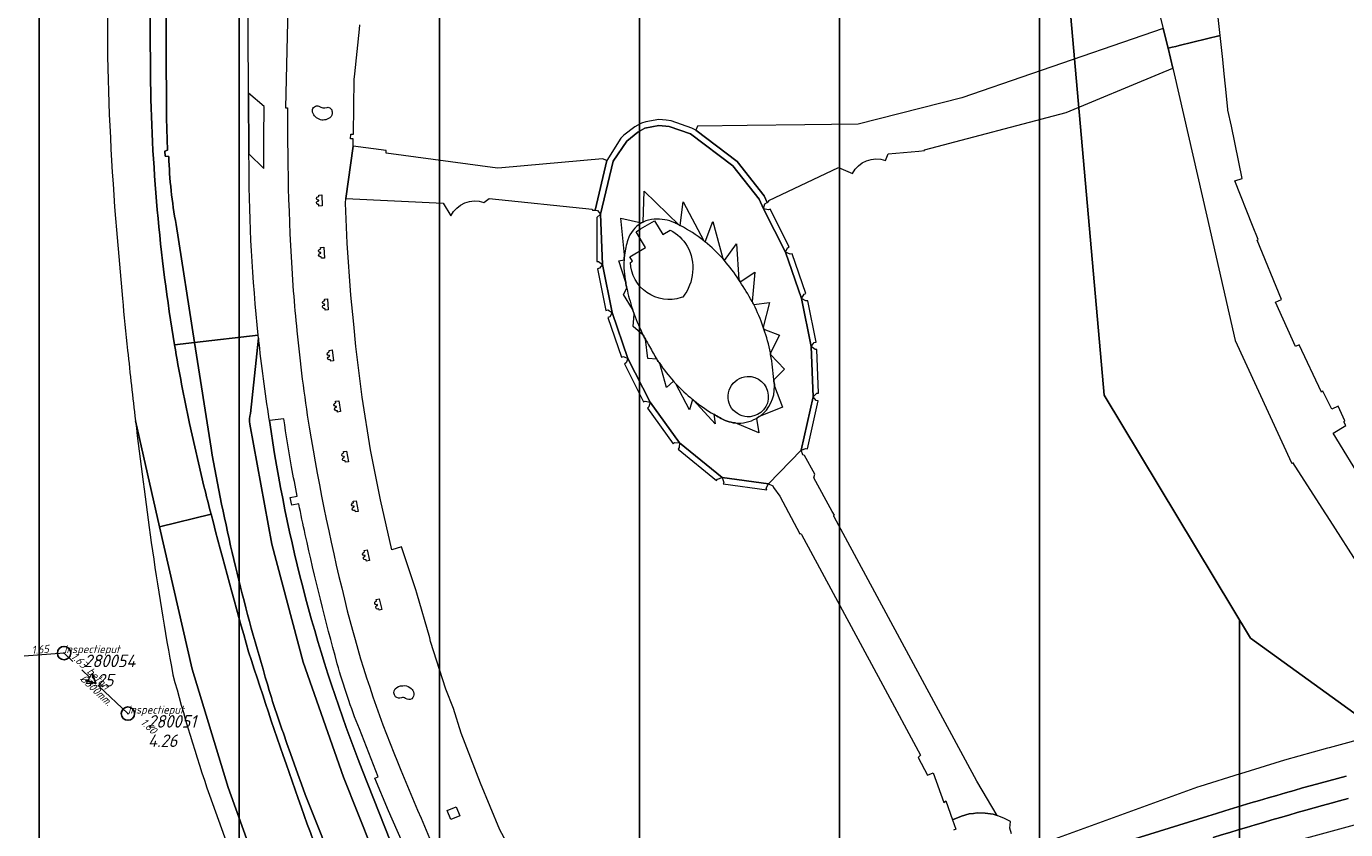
# Model space of a CAD drawing. Extents: x 148869 to 161638, y 453607 to 469810.
# Tile 420 of 656: x 154736 to 154934, y 462887 to 463007. Entities that reach past the tile are written whole.
import ezdxf

# ---------------------------------------------------------------- set-up
doc = ezdxf.new("R2010")
doc.units = 0
doc.header["$PDMODE"] = 32
doc.header["$PDSIZE"] = 2
doc.linetypes.add('RI-GWA', pattern=[18.45, 6, -1.8, 1.75, -1.8, 1.75, -1.8, 1.75, -1.8])
doc.layers.get('0').update_dxf_attribs({"linetype": 'CONTINUOUS'})
doc.layers.get('DEFPOINTS').update_dxf_attribs({"linetype": 'CONTINUOUS'})
doc.layers.add('2024', color=160, linetype='CONTINUOUS')
doc.layers.add('2024 hatch', color=160, linetype='CONTINUOUS')
for name, color, linetype, lineweight in [('B-OI-RI-GWA-MATERIAAL-T18', 10, 'CONTINUOUS', 18), ('B-OI-RI-GWA-PUTDEKSELHOOGTE-T25', 10, 'CONTINUOUS', 25), ('B-OI-RI-GWA_BOB-T18', 10, 'CONTINUOUS', 18), ('B-OI-RI-GWA_DIAMETER-T18', 10, 'CONTINUOUS', 18), ('B-OI-RI-GWA_PUTNUMMER-T18', 10, 'CONTINUOUS', 18), ('B-OI-RI-GWA_RIOOLPUT-S', 10, 'CONTINUOUS', 25), ('B-OI-RI-GWA_TRANSPORTLEIDING-G', 10, 'RI-GWA', 18), ('B-OI-RI-STROOMRICHTING-S', 252, 'CONTINUOUS', 25), ('B-RO-VH-VERHARDING_ASFALT-GV', 251, 'CONTINUOUS', 18), ('B-RO-VH-VERHARDING_SIERBESTRATING-GV', 251, 'CONTINUOUS', 18), ('B-RO-VH-VERHARDING_STRAATBAKSTEEN-GV', 251, 'CONTINUOUS', 18)]:
    doc.layers.add(name, color=color, linetype=linetype, lineweight=lineweight)
doc.styles.add('NLCS-ISO-M500-T18_CURSIEF', font='NLCS-ISO.ttf', dxfattribs={"oblique": 15, "height": 0.9})
doc.styles.add('NLCS-ISO-M750-T25_CURSIEF', font='NLCS-ISO.ttf', dxfattribs={"oblique": 15, "height": 1.875})

# ---------------------------------------------------------------- blocks, each defined once
blk = doc.blocks.new('ACMAP_ANN_TEMPLATE_gwa-diam')
at = {"color": 0, "linetype": 'ByBlock', "style": 'NLCS-ISO-M500-T18_CURSIEF', "oblique": 15}
blk.add_attdef('gwa-diam', (-2.2, -1.3), '', height=1.2, dxfattribs=at)
blk = doc.blocks.new('ACMAP_ANN_TEMPLATE_gwa-materiaal')
at = {"color": 0, "linetype": 'ByBlock', "style": 'NLCS-ISO-M500-T18_CURSIEF', "oblique": 15}
blk.add_attdef('gwa-mat', (-2.2, 0.2), '', height=1.2, dxfattribs=at)
blk = doc.blocks.new('ACMAP_ANN_TEMPLATE_gwa-nap-l')
at = {"color": 0, "linetype": 'ByBlock', "style": 'NLCS-ISO-M500-T18_CURSIEF', "oblique": 15}
blk.add_attdef('gwa-nap-l', (2.3, 0.2), '', height=1.2, dxfattribs=at)
blk = doc.blocks.new('ACMAP_ANN_TEMPLATE_gwa-nap-r')
at = {"color": 0, "linetype": 'ByBlock', "style": 'NLCS-ISO-M500-T18_CURSIEF', "oblique": 15}
blk.add_attdef('gwa-nap-r', (-5.6, 0.2), '', height=1.2, dxfattribs=at)
blk = doc.blocks.new('ACMAP_ANN_TEMPLATE_gwa-puth')
at = {"color": 0, "linetype": 'ByBlock', "style": 'NLCS-ISO-M750-T25_CURSIEF', "oblique": 15}
blk.add_attdef('gwa-puth', (3, -5), '', height=1.88, dxfattribs=at)
blk = doc.blocks.new('ACMAP_ANN_TEMPLATE_gwa-putnr')
at = {"color": 0, "linetype": 'ByBlock', "style": 'NLCS-ISO-M750-T25_CURSIEF', "oblique": 15}
blk.add_attdef('gwa-putnr', (3, -2.1), '', height=1.88, dxfattribs=at)
blk = doc.blocks.new('ACMAP_ANN_TEMPLATE_type knoop')
at = {"layer": 'DEFPOINTS', "style": 'NLCS-ISO-M500-T18_CURSIEF', "oblique": 15}
blk.add_attdef('type_knoop', (0, 0), '', height=1.2, dxfattribs=at)

msp = doc.modelspace()

# ---------------------------------------------------------------- hatches: boundary and pattern name
at = {"layer": '2024 hatch'}
h = msp.add_hatch(dxfattribs=at)
h.set_pattern_fill('ANSI31', color=256, scale=29.988, angle=45)
h.set_pattern_definition([(90, (0, 0), (-29.988, 0), [])])
h.paths.add_polyline_path([(154015.87, 462797.75), (154202.83, 462955.78), (154346.68, 463068.63), (154364.41, 463095.54), (154437.88, 463175.34), (154670.41, 463542.86), (154884.23, 463104.81), (154897.76, 462951.83), (154919.68, 462915.44), (155046.11, 462824.08), (155229.96, 462587.13), (155017.76, 462489.93), (155010.79, 462460.83), (155012.88, 462401.81), (154940.81, 462281.73), (154859.54, 462032.79), (154595.7, 462297.96), (154437.04, 462442.85), (154370.63, 462559.79), (154344.3, 462564.56), (154270.99, 462634.18), (154248.56, 462638.72)])

# ---------------------------------------------------------------- linework, layer by layer
at = {"layer": '2024', "flags": 128}
msp.add_lwpolyline([(154015.87, 462797.75), (154202.83, 462955.78), (154346.68, 463068.63), (154364.41, 463095.54), (154437.88, 463175.34), (154670.41, 463542.86), (154884.23, 463104.81), (154897.76, 462951.83), (154919.68, 462915.44), (155046.11, 462824.08), (155229.96, 462587.13), (155017.76, 462489.93), (155010.79, 462460.83), (155012.88, 462401.81), (154940.81, 462281.73), (154859.54, 462032.79), (154595.7, 462297.96), (154437.04, 462442.85), (154370.63, 462559.79), (154344.3, 462564.56), (154270.99, 462634.18), (154248.56, 462638.72)], close=True, dxfattribs=at)
at = {"layer": 'B-OI-RI-GWA_RIOOLPUT-S', "color": 251}
for p in [(154741.81, 462913.18), (154751.39, 462904.11)]:
    msp.add_point(p, dxfattribs=at)
at = {"layer": 'B-OI-RI-GWA_TRANSPORTLEIDING-G', "color": 251}
for p, q in [((154741.81, 462913.18), (154692.46, 462909.62)), ((154751.39, 462904.11), (154741.81, 462913.18))]:
    msp.add_line(p, q, dxfattribs=at)
at = {"layer": 'B-OI-RI-STROOMRICHTING-S', "color": 251}
msp.add_lwpolyline([(154746.05, 462910.16), (154746.6, 462908.65), (154745.05, 462909.11)], dxfattribs=at)
at = {"layer": 'B-RO-VH-VERHARDING_ASFALT-GV', "flags": 128}
for points in [[(154754.76, 463000), (154754.46, 463039.2), (154745.62, 463039.04), (154745.63, 463039.01)], [(154757.51, 462987.62), (154756.95, 462987.66), (154756.91, 462988.43), (154757.33, 462988.59), (154757.17, 462993.36), (154756.98, 463039.21), (154754.46, 463039.2), (154754.76, 463000)], [(154769.54, 462986.13), (154769.53, 462988), (154769.46, 462997.1), (154769.26, 463034.24), (154769.23, 463039), (154756.98, 463039.21), (154757.17, 462993.36), (154757.33, 462988.59), (154756.91, 462988.43), (154756.95, 462987.66), (154757.51, 462987.62)], [(154745.9, 463036.52), (154746.13, 463036.53), (154748.09, 463026.91), (154748.3, 463021.47), (154748.3, 463012.58), (154748.31, 463007.04), (154748.31, 463004.34)], [(154749.67, 462976.61), (154750.56, 462966.33)], [(154758.38, 462959.37), (154761.38, 462959.72), (154758.61, 462977.42)], [(154758.61, 462977.42), (154761.38, 462959.72), (154770.93, 462960.82)], [(154795.99, 462853.9), (154799.16, 462848.43), (154803.84, 462853.17), (154801.81, 462856.99), (154790.09, 462879.08), (154788, 462883.79), (154783.73, 462894.61), (154777.67, 462911.85), (154772.97, 462929.51), (154769.67, 462947.48), (154769.63, 462947.89), (154769.63, 462948.3), (154769.67, 462948.7), (154769.74, 462949.1), (154770.98, 462960.39), (154770.93, 462960.82), (154761.38, 462959.72), (154763.85, 462943.89)], [(154770.98, 462960.39), (154769.74, 462949.1), (154769.67, 462948.7), (154769.63, 462948.3), (154769.63, 462947.89), (154769.67, 462947.48), (154772.97, 462929.51), (154777.67, 462911.85), (154783.73, 462894.61), (154788, 462883.79), (154790.09, 462879.08), (154801.81, 462856.99), (154800.82, 462859.21), (154794.29, 462876.75), (154794.01, 462877.5), (154792.83, 462880.29), (154790.77, 462884.95), (154786.52, 462895.67)], [(154763.85, 462943.89), (154761.38, 462959.72), (154758.38, 462959.37)], [(154784.15, 462842), (154785.85, 462838.83), (154788.43, 462840.22), (154773.06, 462874.53), (154766.39, 462893.03), (154761, 462910.8), (154756.14, 462932.11), (154752.52, 462948.02)], [(154752.52, 462948.02), (154756.14, 462932.11), (154763.86, 462933.99)], [(154760.62, 462947.62), (154762.78, 462938.22)], [(154762.78, 462938.22), (154760.62, 462947.62)], [(154772.6, 462948.07), (154772.57, 462948.26)], [(154763.86, 462933.99), (154756.14, 462932.11), (154761, 462910.8), (154766.39, 462893.03), (154773.06, 462874.53), (154788.43, 462840.22), (154785.85, 462838.83), (154787.01, 462836.66), (154796, 462845.69), (154794.55, 462848.47)], [(154763.61, 462891.9), (154770.16, 462873.72)]]:
    msp.add_lwpolyline(points, dxfattribs=at)
at = {"layer": 'B-RO-VH-VERHARDING_ASFALT-GV'}
for points in [[(154748.31, 463004.34, 0.017307), (154749.67, 462976.61)], [(154754.76, 463000, 0.038493), (154758.38, 462959.37)], [(154758.38, 462959.37, -0.038493), (154754.76, 463000)], [(154758.61, 462977.42, -0.03723), (154757.51, 462987.62)], [(154757.51, 462987.62, 0.03723), (154758.61, 462977.42)], [(154770.93, 462960.82, -0.025167), (154769.54, 462986.13)], [(154750.56, 462966.33, 0.002191), (154751.34, 462958.56)], [(154772.57, 462948.26, -0.012197), (154770.98, 462960.39)], [(154751.34, 462958.56, 0.003134), (154752.52, 462948.02)], [(154758.38, 462959.37, 0.011327), (154760.62, 462947.62)], [(154760.62, 462947.62, -0.011327), (154758.38, 462959.37)], [(154752.52, 462948.02, 0.005589), (154754.89, 462929.75)], [(154786.52, 462895.67, -0.058341), (154772.6, 462948.07)], [(154771.64, 462910.77, -0.029254), (154763.85, 462943.89)], [(154763.85, 462943.89, 0.029254), (154771.64, 462910.77)], [(154762.78, 462938.22, 0.001002), (154763.86, 462933.99)], [(154763.86, 462933.99, -0.001002), (154762.78, 462938.22)], [(154763.86, 462933.99, 0.005977), (154769.48, 462913.4)], [(154769.48, 462913.4, -0.005977), (154763.86, 462933.99)], [(154754.89, 462929.75, 0.011251), (154758.14, 462909.94)], [(154769.48, 462913.4, 0.014676), (154784.01, 462872.22)], [(154784.01, 462872.22, -0.014676), (154769.48, 462913.4)], [(154758.14, 462909.94, 0.018898), (154763.61, 462891.9)], [(154774.69, 462901.19, -0.017651), (154771.64, 462910.77)], [(154771.64, 462910.77, 0.017651), (154774.69, 462901.19)], [(154795.99, 462853.9, -0.048866), (154774.69, 462901.19)], [(154774.69, 462901.19, 0.048866), (154795.99, 462853.9)]]:
    msp.add_lwpolyline(points, format="xyb", dxfattribs=at)
at = {"layer": 'B-RO-VH-VERHARDING_SIERBESTRATING-GV', "flags": 128}
for points in [[(154836.54, 462991.58), (154835.94, 462991.87), (154832.82, 462992.97), (154832.1, 462993.09), (154830.97, 462993.15), (154829.01, 462992.8), (154828.37, 462992.61), (154827.37, 462992.05), (154825.75, 462990.84), (154825.29, 462990.37), (154823.18, 462987), (154821.45, 462979.57), (154821.76, 462979.55), (154822.24, 462979), (154824.15, 462986.93), (154826.19, 462989.94), (154827.83, 462991.29), (154828.89, 462991.89), (154831, 462992.28), (154832.54, 462992.14), (154835.74, 462991.02), (154842.09, 462986.2), (154846.01, 462981.24), (154846.68, 462979.8), (154846.87, 462980.52), (154847.23, 462980.75), (154846.78, 462981.71), (154842.73, 462986.85)], [(154822.24, 462979), (154821.7, 462978.5), (154821.68, 462971.9), (154821.94, 462971.9), (154822.52, 462971.45)], [(154849.99, 462973.26), (154850.27, 462973.94), (154850.51, 462974.08), (154847.66, 462979.72), (154847.41, 462979.63), (154846.68, 462979.8)], [(154849.99, 462973.26), (154852.38, 462966.35), (154852.75, 462967), (154853, 462967.11), (154850.96, 462973.03), (154850.68, 462972.97)], [(154822.52, 462971.45), (154822.08, 462970.87), (154821.8, 462970.79), (154823.04, 462964.54), (154823.32, 462964.62), (154823.96, 462964.25)], [(154852.38, 462966.35), (154853.82, 462959.15), (154854.28, 462959.73), (154854.55, 462959.81), (154853.3, 462966.01), (154853.03, 462965.98)], [(154826.35, 462957.36), (154823.96, 462964.25), (154823.61, 462963.61), (154823.34, 462963.5), (154825.4, 462957.53), (154825.66, 462957.63)], [(154853.82, 462959.15), (154854.1, 462951.62), (154854.67, 462952.13), (154854.94, 462952.14), (154854.69, 462958.68), (154854.4, 462958.7)], [(154826.35, 462957.36), (154826.08, 462956.68), (154825.83, 462956.53), (154828.69, 462950.83), (154828.93, 462950.97), (154829.66, 462950.81)], [(154829.66, 462950.81), (154829.48, 462950.09), (154829.27, 462949.91), (154833.14, 462944.57), (154833.35, 462944.75), (154834.1, 462944.7)], [(154852.32, 462943.58), (154853.01, 462943.85), (154853.25, 462943.78), (154854.88, 462951), (154854.59, 462951.07), (154854.1, 462951.62)], [(154834.1, 462944.7), (154834.04, 462943.98), (154833.88, 462943.76), (154839.6, 462939.05), (154839.77, 462939.27), (154840.48, 462939.49)], [(154847.4, 462938.58), (154840.48, 462939.49), (154840.7, 462938.78), (154840.62, 462938.54), (154847.19, 462937.64), (154847.08, 462937.89)]]:
    msp.add_lwpolyline(points, close=True, dxfattribs=at)
at = {"layer": 'B-RO-VH-VERHARDING_SIERBESTRATING-GV'}
for points in [[(154830.29, 462978.22, 0.098668), (154828.62, 462977.79)], [(154833.36, 462977.68, 0.122928), (154830.29, 462978.22)], [(154828.39, 462977.67, 0.193202), (154826.32, 462975.11)], [(154828.62, 462977.79, 0.015676), (154828.39, 462977.67)], [(154832.67, 462976.58, -0.14067), (154835.24, 462974.19)], [(154834.04, 462977.34, 0.008886), (154833.36, 462977.68)], [(154834.2, 462977.26, 0.007437), (154834.04, 462977.34)], [(154837.71, 462974.99, 0.04578), (154834.2, 462977.26)], [(154826.32, 462975.11, 0.044972), (154825.84, 462972.86)], [(154835.24, 462974.19, -0.29603), (154834.58, 462966.55)], [(154837.92, 462974.82, 0.004552), (154837.71, 462974.99)], [(154840.56, 462972.32, 0.039726), (154837.92, 462974.82)], [(154825.77, 462972.15, 0.066575), (154826.01, 462968.74)], [(154825.84, 462972.86, 0.014264), (154825.77, 462972.15)], [(154834.31, 462966.47, -0.49802), (154826.72, 462971.74)], [(154842.96, 462969.13, 0.040101), (154840.8, 462972.05)], [(154826.01, 462968.74, 0.006981), (154826.17, 462967.89)], [(154843.15, 462968.83, 0.004844), (154842.96, 462969.13)], [(154844.95, 462965.9, 0.030809), (154843.15, 462968.83)], [(154826.17, 462967.89, 0.028394), (154827.02, 462964.76)], [(154827.02, 462964.76, 0.007563), (154827.28, 462964.01)], [(154845.2, 462965.43, 0.004194), (154844.95, 462965.9)], [(154846.64, 462962.06, 0.032781), (154845.2, 462965.43)], [(154827.28, 462964.01, 0.030122), (154828.64, 462960.86)], [(154828.64, 462960.86, 0.006417), (154828.96, 462960.24)], [(154828.96, 462960.24, 0.01103), (154829.6, 462959.12)], [(154846.74, 462961.75, 0.00589), (154846.64, 462962.06)], [(154847.7, 462958.18, 0.033556), (154846.74, 462961.75)], [(154829.6, 462959.12, 0.02118), (154830.69, 462957.23)], [(154830.69, 462957.23, 0.006361), (154831.12, 462956.58)], [(154831.12, 462956.58, 0.032396), (154833.16, 462953.97)], [(154848.2, 462954.15, 0.032087), (154847.74, 462957.92)], [(154844.65, 462948.62, -1.014272), (154844.21, 462954.65)], [(154844.21, 462954.65, -0.983061), (154844.65, 462948.62)], [(154833.16, 462953.97, 0.004927), (154833.54, 462953.55)], [(154833.54, 462953.55, 0.033396), (154836.03, 462951.22)], [(154846.16, 462948.72, 0.245406), (154848.31, 462953.2)], [(154848.31, 462953.2, 0.045179), (154848.2, 462954.15)], [(154836.19, 462951.09, 0.036174), (154839.23, 462948.98)], [(154839.23, 462948.98, 0.009681), (154840.07, 462948.5)], [(154840.07, 462948.5, 0.118833), (154842.44, 462947.68)], [(154845.61, 462948.37, 0.030572), (154846.16, 462948.72)], [(154842.44, 462947.68, 0.155319), (154845.61, 462948.37)], [(154857.24, 462933.59, -0.545586), (154857.3, 462933.88)]]:
    msp.add_lwpolyline(points, format="xyb", dxfattribs=at)
at = {"layer": 'B-RO-VH-VERHARDING_SIERBESTRATING-GV', "flags": 128}
for points in [[(154826.72, 462971.74), (154827.03, 462971.94), (154826.64, 462972.6), (154828.98, 462973.97), (154827.6, 462976.35), (154828.25, 462976.76), (154830.33, 462977.96), (154831.56, 462975.93), (154832.67, 462976.58)], [(154840.8, 462972.05), (154840.56, 462972.32)], [(154843.15, 462968.83), (154843.15, 462968.83)], [(154834.58, 462966.55), (154834.31, 462966.47)], [(154847.74, 462957.92), (154847.7, 462958.18)], [(154836.03, 462951.22), (154836.19, 462951.09)], [(154857.3, 462933.88), (154856.95, 462934.43), (154854.21, 462939.47), (154854.38, 462940), (154852.8, 462942.79), (154852.57, 462942.9), (154852.32, 462943.58), (154847.4, 462938.58), (154848.08, 462938.26), (154848.16, 462938.02), (154849.12, 462936.69), (154852.14, 462931.08), (154852.23, 462931.09), (154852.37, 462930.96), (154864.57, 462908.37), (154870.21, 462897.91), (154869.86, 462897.52), (154871.24, 462894.89), (154872.11, 462895.22), (154873.69, 462890.8), (154873.99, 462891.03), (154875.01, 462888.17), (154876.35, 462888.75), (154877.51, 462889.07), (154878.17, 462889.15), (154878.7, 462889.22), (154879.9, 462889.2), (154881.11, 462889.04), (154881.7, 462888.86)], [(154881.7, 462888.86), (154878.65, 462893.97), (154857.24, 462933.59)]]:
    msp.add_lwpolyline(points, dxfattribs=at)
at = {"layer": 'B-RO-VH-VERHARDING_STRAATBAKSTEEN-GV', "flags": 128}
for points in [[(154793.9, 463063.33), (154797.07, 463064.28), (154797.58, 463064.43), (154799.13, 463064.74), (154798.75, 463066.4), (154798.44, 463067.77), (154795.08, 463066.57), (154791.9, 463064.72), (154791.8, 463064.9), (154777.8, 463055.29), (154776.38, 463052.86), (154775.02, 462994.91), (154775.32, 462994.91)], [(154902.19, 463024.28), (154906.61, 463006.83), (154907.34, 463003.85), (154907.96, 463004), (154908.47, 463004.12), (154909, 463004.25), (154915.12, 463005.74), (154913.99, 463016.1)], [(154785.23, 462962.48), (154784.8, 462966.86), (154784.25, 462974.62), (154784, 462980.65), (154784.06, 462981.34), (154785.15, 462989.17), (154785.14, 462990.27), (154784.75, 462990.29), (154784.82, 462990.98), (154785.2, 462990.98), (154785.3, 462999.15), (154785.39, 463000), (154786.1, 463006.71), (154786.13, 463007.38)], [(154869.98, 462988.44), (154870.8, 462988.51), (154870.82, 462988.64), (154892.05, 462994.22), (154905.97, 463000), (154908.06, 463000.87), (154907.34, 463003.85), (154906.61, 463006.83), (154886.83, 463000), (154876.4, 462996.4), (154860.84, 462992.46), (154852.86, 462992.36), (154844.23, 462992.25), (154836.77, 462992.16), (154836.54, 462991.58), (154842.73, 462986.85), (154846.78, 462981.71), (154847.23, 462980.75), (154847.48, 462980.92), (154847.47, 462981.02), (154857.92, 462985.98), (154859.99, 462985.07)], [(154936.7, 462938.55), (154932.06, 462946.14), (154933.95, 462947.29), (154933.65, 462947.84), (154933.8, 462947.99), (154932.8, 462950.19), (154931.85, 462949.73), (154930.54, 462952.43), (154930.34, 462952.28), (154926.97, 462959.37), (154926.42, 462959.12), (154923.45, 462965.81), (154924.34, 462966.21), (154920.67, 462975.1), (154920.82, 462975.2), (154919.99, 462977.28), (154917.34, 462983.99), (154918.43, 462984.34), (154916.81, 462992.15), (154916.3, 462994.59), (154916.29, 462994.73), (154915.95, 462998.15), (154915.74, 463000), (154915.51, 463002.18), (154915.12, 463005.74), (154909, 463004.25), (154908.47, 463004.12), (154907.96, 463004), (154907.34, 463003.85), (154908.06, 463000.87), (154908.26, 463000), (154913.13, 462978.68), (154917.39, 462960.05), (154925.82, 462941.69), (154925.86, 462941.62), (154925.98, 462941.77), (154930.38, 462934.91), (154931.56, 462933.08), (154935.94, 462926.25)], [(154804.75, 462980.72), (154805.54, 462981.34), (154821, 462979.74), (154821.02, 462979.6), (154821.45, 462979.57), (154823.18, 462987), (154822.51, 462987.26), (154807.46, 462985.91), (154806.81, 462985.89), (154790.08, 462988.11), (154790.08, 462988.51), (154785.15, 462989.17), (154784.06, 462981.34), (154798.67, 462980.63), (154799.79, 462978.72)], [(154864.98, 462987), (154865.38, 462988.02), (154869.98, 462988.44)], [(154828.62, 462977.79), (154828.77, 462982.41), (154834.04, 462977.34)], [(154780.45, 462981.89), (154780.49, 462980.22), (154780.03, 462980.2), (154780.03, 462980.41), (154779.86, 462980.44)], [(154779.9, 462980.95), (154780, 462980.96), (154780, 462981.07), (154779.87, 462981.1)], [(154779.88, 462981.59), (154780.02, 462981.61), (154780.02, 462981.84), (154780.45, 462981.89)], [(154834.2, 462977.26), (154834.61, 462980.83), (154837.71, 462974.99)], [(154825.84, 462972.86), (154825.28, 462978.36), (154828.39, 462977.67)], [(154837.92, 462974.82), (154839.06, 462977.89), (154840.56, 462972.32), (154840.8, 462972.05), (154842.61, 462974.53), (154842.96, 462969.13)], [(154780.16, 462973.73), (154780.3, 462973.76), (154780.28, 462973.99), (154780.74, 462974.04), (154780.84, 462972.4), (154780.39, 462972.36), (154780.37, 462972.56), (154780.2, 462972.59)], [(154780.21, 462973.09), (154780.31, 462973.11), (154780.31, 462973.22), (154780.17, 462973.24)], [(154826.01, 462968.74), (154824.98, 462971.97), (154825.77, 462972.15)], [(154843.15, 462968.83), (154845.35, 462970.26), (154844.95, 462965.9)], [(154780.74, 462965.99), (154780.89, 462966.02), (154780.88, 462966.25)], [(154780.88, 462966.25), (154781.29, 462966.27), (154781.4, 462964.64), (154780.95, 462964.59), (154780.94, 462964.8), (154780.76, 462964.82)], [(154827.02, 462964.76), (154825.7, 462966.96), (154826.17, 462967.89)], [(154780.79, 462965.34), (154780.89, 462965.36), (154780.88, 462965.47), (154780.75, 462965.49)], [(154845.2, 462965.43), (154847.59, 462965.72), (154846.64, 462962.06)], [(154808.91, 462858.85), (154809.02, 462858.62), (154820.96, 462861.91), (154817.8, 462867.44), (154814.35, 462873.49), (154811.27, 462879.06), (154807.16, 462886.71), (154804.22, 462893.71), (154801.33, 462901.21), (154800.18, 462904.9), (154799.05, 462907.78), (154796.77, 462914.91), (154796.64, 462915.47), (154794.7, 462922.16), (154794.55, 462922.68), (154792.4, 462929.11), (154790.95, 462928.66), (154789.23, 462936.14), (154787.77, 462943.64), (154786.52, 462951.57), (154785.56, 462959.16), (154785.23, 462962.48)], [(154828.64, 462960.86), (154827.13, 462962.12), (154827.28, 462964.01)], [(154830.69, 462957.23), (154829.32, 462957.34), (154828.96, 462960.24)], [(154846.74, 462961.75), (154849.09, 462960.82), (154847.7, 462958.18), (154847.74, 462957.92), (154849.82, 462955.72), (154848.2, 462954.15)], [(154781.44, 462958.29), (154781.58, 462958.33), (154781.55, 462958.56), (154782.03, 462958.62), (154782.21, 462956.98), (154781.79, 462956.92)], [(154781.55, 462957.65), (154781.65, 462957.67), (154781.63, 462957.79), (154781.5, 462957.79)], [(154781.79, 462956.92), (154781.76, 462957.13), (154781.58, 462957.13)], [(154833.16, 462953.97), (154832.14, 462953.02), (154831.12, 462956.58)], [(154839.23, 462948.98), (154839.43, 462947.55), (154836.19, 462951.09), (154836.03, 462951.22), (154835.59, 462949.67), (154833.54, 462953.55)], [(154848.31, 462953.2), (154849.5, 462950.05), (154846.16, 462948.72)], [(154782.43, 462950.67), (154782.57, 462950.72), (154782.52, 462950.94), (154782.99, 462950.99), (154783.24, 462949.38), (154782.83, 462949.3), (154782.79, 462949.51), (154782.61, 462949.51)], [(154782.56, 462950.03), (154782.66, 462950.06), (154782.64, 462950.17), (154782.5, 462950.17)], [(154774.76, 462948.31), (154772.6, 462948.07)], [(154845.61, 462948.37), (154845.98, 462946.22), (154842.44, 462947.68)], [(154783.62, 462943.14), (154783.76, 462943.18), (154783.71, 462943.41)], [(154783.75, 462942.5), (154783.84, 462942.53), (154783.82, 462942.64), (154783.69, 462942.65)], [(154783.71, 462943.41), (154784.18, 462943.47), (154784.46, 462941.87), (154784, 462941.79), (154783.97, 462941.99), (154783.79, 462941.99)], [(154777, 462935.55), (154775.95, 462935.34), (154775.71, 462936.52), (154776.76, 462936.73)], [(154785.07, 462935.69), (154785.2, 462935.73), (154785.16, 462935.96), (154785.61, 462936.03), (154785.92, 462934.43), (154785.48, 462934.35)], [(154785.21, 462935.05), (154785.3, 462935.09), (154785.28, 462935.2), (154785.15, 462935.2)], [(154785.48, 462934.35), (154785.43, 462934.55), (154785.26, 462934.55)], [(154786.71, 462928.29), (154786.84, 462928.35), (154786.79, 462928.57), (154787.23, 462928.65), (154787.59, 462927.06), (154787.16, 462926.97), (154787.11, 462927.16), (154786.94, 462927.16)], [(154786.87, 462927.66), (154786.96, 462927.7), (154786.94, 462927.81), (154786.8, 462927.81)], [(154788.52, 462920.92), (154788.65, 462920.98), (154788.59, 462921.21), (154789.06, 462921.33), (154789.47, 462919.73), (154789.06, 462919.61), (154789, 462919.8), (154788.82, 462919.79)], [(154788.72, 462920.3), (154788.82, 462920.34), (154788.78, 462920.45), (154788.65, 462920.44)], [(154980.83, 462907.23), (154979.47, 462910.26), (154975.31, 462909.12), (154970.29, 462908.11), (154963.43, 462906.73), (154959.59, 462905.65), (154956.64, 462904.81), (154947.45, 462903.38), (154938.42, 462900.9), (154937.87, 462900.75), (154931.47, 462898.99), (154931.24, 462898.92), (154924.79, 462897.15), (154918.2, 462895.11), (154918.15, 462895.1)], [(154793.25, 462906.28), (154792.98, 462906.4)], [(154918.25, 462882.78), (154936.36, 462887.74), (154943.65, 462889.74), (154946.67, 462890.57), (154953.17, 462892.34), (154953.73, 462892.5), (154960.21, 462893.79), (154966.76, 462895.09), (154972.06, 462895.51), (154977.54, 462895.77), (154985.79, 462896.15), (154982.2, 462904.17)], [(154792.92, 462885.14), (154792.49, 462884.92), (154790.47, 462889.52), (154788.42, 462894.44), (154788.88, 462894.66), (154786.08, 462901.84)], [(154786.52, 462895.67), (154790.77, 462884.95), (154792.83, 462880.29), (154794.01, 462877.5), (154794.29, 462876.75), (154800.82, 462859.21), (154801.81, 462856.99), (154803.84, 462853.17), (154805.72, 462855.14), (154801.8, 462863.31), (154801.93, 462863.37), (154801.38, 462864.5), (154802.07, 462864.78), (154801.75, 462865.4), (154801.25, 462865.2), (154800.28, 462867.05), (154800.02, 462866.95), (154797.31, 462873.09), (154796.64, 462872.81), (154796.15, 462873.9), (154796.88, 462874.2), (154795.46, 462877.27), (154795.77, 462877.43), (154796.19, 462877.64)], [(154918.15, 462895.1), (154912.06, 462893.21), (154911.72, 462893.09), (154888.64, 462884.7)], [(154883.84, 462886.12), (154883.62, 462886.96), (154883.7, 462887.94), (154882.82, 462888.41), (154881.7, 462888.86), (154881.11, 462889.04), (154879.9, 462889.2), (154878.7, 462889.22), (154878.17, 462889.15), (154877.51, 462889.07), (154876.35, 462888.75), (154875.01, 462888.17), (154875.5, 462886.79), (154875.14, 462886.67)], [(154913.28, 462888.73), (154881.38, 462878.83), (154875.37, 462876.96), (154823.43, 462860.18), (154822.18, 462859.77), (154824.42, 462856.91), (154872.05, 462872.4), (154882.35, 462875.69)], [(154881.38, 462878.83), (154913.28, 462888.73)]]:
    msp.add_lwpolyline(points, dxfattribs=at)
for points in [[(154771.77, 462985.83), (154771.77, 462990.47), (154771.8, 462995.12), (154769.46, 462997.1), (154769.53, 462988)], [(154853.82, 462959.15), (154852.38, 462966.35), (154849.99, 462973.26), (154846.68, 462979.8), (154846.01, 462981.24), (154842.09, 462986.2), (154835.74, 462991.02), (154832.54, 462992.14), (154831, 462992.28), (154828.89, 462991.89), (154827.83, 462991.29), (154826.19, 462989.94), (154824.15, 462986.93), (154822.24, 462979), (154822.52, 462971.45), (154823.96, 462964.25), (154826.35, 462957.36), (154829.66, 462950.81), (154834.1, 462944.7), (154840.48, 462939.49), (154847.4, 462938.58), (154852.32, 462943.58), (154854.1, 462951.62)], [(154799.78, 462888.26), (154799.25, 462889.59), (154800.61, 462890.13), (154801.14, 462888.81)]]:
    msp.add_lwpolyline(points, close=True, dxfattribs=at)
at = {"layer": 'B-RO-VH-VERHARDING_STRAATBAKSTEEN-GV'}
for points in [[(154775.32, 462994.91, 0.019336), (154776.18, 462967.44)], [(154779.04, 462994.49, -0.520763), (154780.01, 462995.17)], [(154781.65, 462993.42, -0.579095), (154779.04, 462994.49)], [(154780.01, 462995.17, 0.266934), (154781.24, 462994.99)], [(154781.24, 462994.99, -0.471958), (154781.99, 462994.31)], [(154781.99, 462994.31, -0.31906), (154781.65, 462993.42)], [(154859.99, 462985.07, -0.383584), (154864.98, 462987)], [(154779.86, 462980.44, -0.899311), (154779.9, 462980.95)], [(154779.87, 462981.1, -0.841447), (154779.88, 462981.59)], [(154799.79, 462978.72, -0.381009), (154804.75, 462980.72)], [(154828.39, 462977.67, -0.015676), (154828.62, 462977.79)], [(154834.04, 462977.34, -0.007437), (154834.2, 462977.26)], [(154837.71, 462974.99, -0.004552), (154837.92, 462974.82)], [(154780.17, 462973.24, -0.845259), (154780.16, 462973.73)], [(154780.2, 462972.59, -0.899447), (154780.21, 462973.09)], [(154825.77, 462972.15, -0.014264), (154825.84, 462972.86)], [(154826.17, 462967.89, -0.006981), (154826.01, 462968.74)], [(154842.96, 462969.13, -0.004844), (154843.15, 462968.83)], [(154776.18, 462967.44, 0.005533), (154776.71, 462961.49)], [(154780.75, 462965.49, -0.843704), (154780.74, 462965.99)], [(154780.76, 462964.82, -0.899132), (154780.79, 462965.34)], [(154827.28, 462964.01, -0.007563), (154827.02, 462964.76)], [(154844.95, 462965.9, -0.004194), (154845.2, 462965.43)], [(154776.71, 462961.49, 0.013569), (154778.55, 462947.06)], [(154828.96, 462960.24, -0.006417), (154828.64, 462960.86)], [(154846.64, 462962.06, -0.00589), (154846.74, 462961.75)], [(154781.5, 462957.79, -0.847829), (154781.44, 462958.29)], [(154781.58, 462957.13, -0.902398), (154781.55, 462957.65)], [(154831.12, 462956.58, -0.006361), (154830.69, 462957.23)], [(154833.54, 462953.55, -0.004927), (154833.16, 462953.97)], [(154848.2, 462954.15, -0.045179), (154848.31, 462953.2)], [(154782.5, 462950.17, -0.844951), (154782.43, 462950.67)], [(154782.61, 462949.51, -0.903144), (154782.56, 462950.03)], [(154840.07, 462948.5, -0.009681), (154839.23, 462948.98)], [(154842.44, 462947.68, -0.118833), (154840.07, 462948.5)], [(154846.16, 462948.72, -0.030572), (154845.61, 462948.37)], [(154772.6, 462948.07, 0.058341), (154786.52, 462895.67)], [(154775.93, 462941.09, -0.006626), (154774.76, 462948.31)], [(154778.55, 462947.06, 0.020496), (154784.27, 462919.54)], [(154783.69, 462942.65, -0.846638), (154783.62, 462943.14)], [(154783.79, 462941.99, -0.899653), (154783.75, 462942.5)], [(154776.76, 462936.73, -0.003668), (154775.93, 462941.09)], [(154777.97, 462930.97, -0.003725), (154777, 462935.55)], [(154785.15, 462935.2, -0.841508), (154785.07, 462935.69)], [(154785.26, 462934.55, -0.897068), (154785.21, 462935.05)], [(154782.77, 462911.6, -0.013995), (154777.97, 462930.97)], [(154786.8, 462927.81, -0.845667), (154786.71, 462928.29)], [(154786.94, 462927.16, -0.901537), (154786.87, 462927.66)], [(154788.65, 462920.44, -0.845766), (154788.52, 462920.92)], [(154784.27, 462919.54, 0.036552), (154791.82, 462896.87)], [(154788.82, 462919.79, -0.903892), (154788.72, 462920.3)], [(154786.08, 462901.84, -0.027524), (154782.77, 462911.6)], [(154791.52, 462906.64, -0.381769), (154791.45, 462907.81)], [(154791.45, 462907.81, -0.258873), (154792.59, 462908.3)], [(154792.59, 462908.3, -0.235514), (154793.64, 462908.02)], [(154793.64, 462908.02, -0.443314), (154794.09, 462906.52)], [(154792.39, 462906.5, -0.27069), (154791.52, 462906.64)], [(154792.98, 462906.4, 0.213558), (154792.39, 462906.5)], [(154794.09, 462906.52, -0.3864), (154793.25, 462906.28)], [(154791.82, 462896.87, 0.017601), (154808.91, 462858.85)], [(154934.01, 462894.74, 0.012536), (154913.28, 462888.73)], [(154913.28, 462888.73, -0.012536), (154934.01, 462894.74)], [(154934.3, 462891.41, 0.007103), (154914.06, 462885.54)], [(154914.06, 462885.54, -0.007103), (154934.3, 462891.41)]]:
    msp.add_lwpolyline(points, format="xyb", dxfattribs=at)

# ---------------------------------------------------------------- block references
at = {"layer": 'B-OI-RI-GWA-MATERIAAL-T18', "color": 251, "rotation": 316.5664111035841}
msp.add_blockref('ACMAP_ANN_TEMPLATE_gwa-materiaal', (154746.6, 462908.65), dxfattribs=at).add_auto_attribs({'gwa-mat': 'beton'})
at = {"layer": 'B-OI-RI-GWA-PUTDEKSELHOOGTE-T25', "color": 251}
for p, values in [((154741.81, 462913.18), {'gwa-puth': '4.25'}), ((154751.39, 462904.11), {'gwa-puth': '4.26'})]:
    msp.add_blockref('ACMAP_ANN_TEMPLATE_gwa-puth', p, dxfattribs=at).add_auto_attribs(values)
at = {"layer": 'B-OI-RI-GWA_BOB-T18', "color": 251}
for name, p, rotation, values in [('ACMAP_ANN_TEMPLATE_gwa-nap-l', (154734.72, 462912.68), 4.126043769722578, {'gwa-nap-l': '1.65'}), ('ACMAP_ANN_TEMPLATE_gwa-nap-r', (154746.69, 462908.55), 316.5664111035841, {'gwa-nap-r': '1.63'}), ('ACMAP_ANN_TEMPLATE_gwa-nap-l', (154751.39, 462904.11), 316.5664111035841, {'gwa-nap-l': '1.60'})]:
    msp.add_blockref(name, p, dxfattribs=dict(at, rotation=rotation)).add_auto_attribs(values)
at = {"layer": 'B-OI-RI-GWA_DIAMETER-T18', "color": 251, "rotation": 316.5664111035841}
msp.add_blockref('ACMAP_ANN_TEMPLATE_gwa-diam', (154746.6, 462908.65), dxfattribs=at).add_auto_attribs({'gwa-diam': '%%c300mm.'})
at = {"layer": 'B-OI-RI-GWA_PUTNUMMER-T18', "color": 251}
for p, values in [((154741.81, 462913.18), {'gwa-putnr': '280054'}), ((154751.39, 462904.11), {'gwa-putnr': '280051'})]:
    msp.add_blockref('ACMAP_ANN_TEMPLATE_gwa-putnr', p, dxfattribs=at).add_auto_attribs(values)
at = {"layer": 'DEFPOINTS'}
for p in [(154741.81, 462913.18), (154751.39, 462904.11)]:
    msp.add_blockref('ACMAP_ANN_TEMPLATE_type knoop', p, dxfattribs=at).add_auto_attribs({'type_knoop': 'inspectieput'})

doc.saveas('drawing.dxf')
